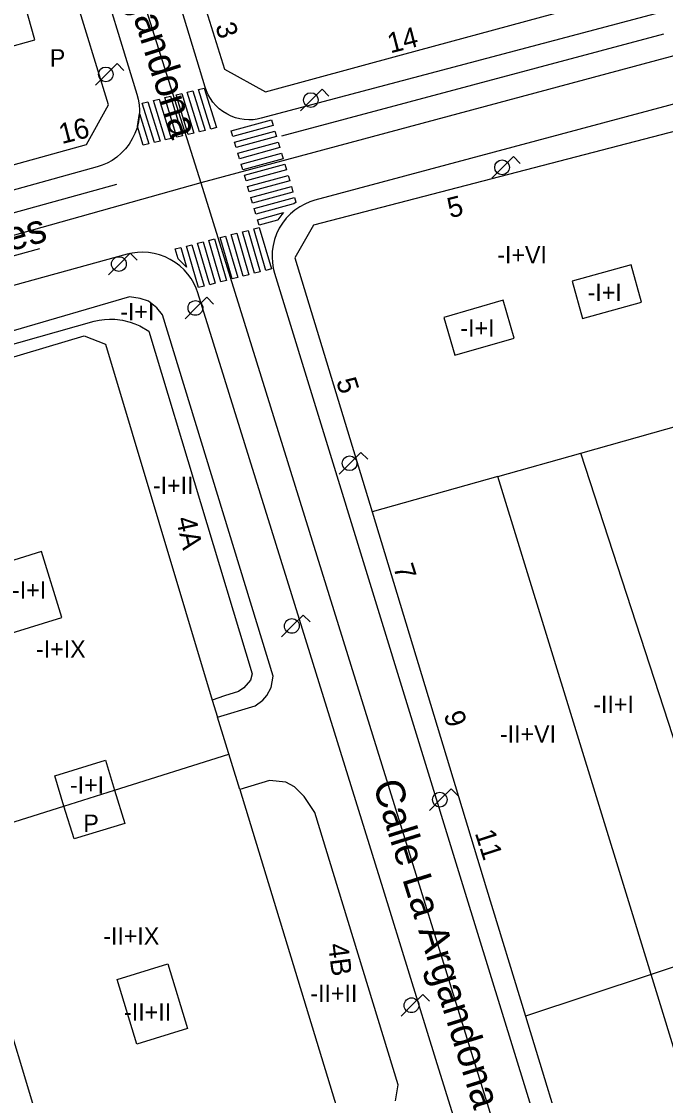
# Model space of a CAD drawing. Extents: x 282771 to 285132, y 4823109 to 4825496.
# Drawn here: x 284723.9 to 284779.6, y 4823777.7 to 4823870.5 of the extents above; entities that cross this region are included whole.
import ezdxf

# ---------------------------------------------------------------- set-up
doc = ezdxf.new("R2010")
doc.units = 0
for name, color, linetype in [('ACERA-BORDILLO', 7, 'Continuous'), ('CALLE-EJE', 7, 'Continuous'), ('CALLE-TEXTO', 7, 'Continuous'), ('EDIFICIO', 7, 'Continuous'), ('FAROLA', 7, 'Continuous'), ('INTERIOR-EDIFICIO', 7, 'Continuous'), ('MEDIANERA', 7, 'Continuous'), ('NUM-LOCAL', 7, 'Continuous'), ('NUM-PORTAL', 7, 'Continuous'), ('PASO-PEATONES', 7, 'Continuous'), ('SENAL-VIARIA', 7, 'Continuous'), ('TXT-ALTURA-EDIFICIO', 7, 'Continuous')]:
    doc.layers.add(name, color=color, linetype=linetype)

msp = doc.modelspace()

# ---------------------------------------------------------------- linework, layer by layer
at = {"layer": 'ACERA-BORDILLO'}
for points in [[(284723.536, 4823892.064), (284723.993, 4823891.843), (284724.426, 4823891.576), (284724.827, 4823891.269), (284725.191, 4823890.927), (284725.515, 4823890.556), (284725.796, 4823890.162), (284726.032, 4823889.754), (284726.223, 4823889.338), (284726.372, 4823888.92), (284733.921, 4823864.224), (284734.035, 4823863.782)], [(284794.402, 4823875.358), (284744.671, 4823862.142), (284744.326, 4823862.067), (284743.965, 4823862.021), (284743.59, 4823862.009), (284743.207, 4823862.032), (284742.82, 4823862.094), (284742.436, 4823862.195), (284742.06, 4823862.335), (284741.698, 4823862.513), (284741.356, 4823862.727), (284741.039, 4823862.973), (284740.751, 4823863.246), (284740.494, 4823863.542), (284740.273, 4823863.855), (284740.086, 4823864.18), (284739.934, 4823864.512), (284739.817, 4823864.845), (284732.087, 4823890.276)], [(284734.035, 4823863.782), (284734.109, 4823863.316), (284734.139, 4823862.831), (284734.121, 4823862.333), (284734.052, 4823861.828), (284733.929, 4823861.325), (284733.752, 4823860.832), (284733.524, 4823860.357), (284733.246, 4823859.909), (284732.925, 4823859.496), (284732.567, 4823859.121), (284732.179, 4823858.791), (284731.768, 4823858.508), (284731.342, 4823858.273), (284730.91, 4823858.086), (284730.476, 4823857.944), (284687.756, 4823846.091)], [(284781.91, 4823863.786), (284749.307, 4823855.052), (284748.87, 4823854.913), (284748.433, 4823854.728), (284748.003, 4823854.495), (284747.588, 4823854.213), (284747.195, 4823853.883), (284746.832, 4823853.508), (284746.507, 4823853.092), (284746.226, 4823852.642), (284745.994, 4823852.165), (284745.815, 4823851.669), (284745.69, 4823851.162), (284745.619, 4823850.654), (284745.601, 4823850.152), (284745.632, 4823849.664), (284745.707, 4823849.195), (284745.822, 4823848.751), (284762.196, 4823795.554), (284779.345, 4823739.848)], [(284772.695, 4823739.311), (284759.766, 4823780.803), (284755.196, 4823795.554), (284747.316, 4823820.964), (284739.184, 4823847.053), (284739.034, 4823847.468), (284738.841, 4823847.881), (284738.605, 4823848.286), (284738.325, 4823848.676), (284738.002, 4823849.043), (284737.639, 4823849.383), (284737.24, 4823849.687), (284736.81, 4823849.951), (284736.356, 4823850.171), (284735.884, 4823850.343), (284735.403, 4823850.465), (284734.919, 4823850.539), (284734.44, 4823850.565), (284733.971, 4823850.545), (284733.52, 4823850.485), (284733.089, 4823850.387), (284714.536, 4823845.304)]]:
    msp.add_lwpolyline(points, dxfattribs=at)
at = {"layer": 'CALLE-EJE'}
for points in [[(284726.677, 4823896.984), (284739.437, 4823856.554)], [(284787.437, 4823869.445), (284739.437, 4823856.554)], [(284739.437, 4823856.554), (284691.932, 4823843.222)], [(284739.437, 4823856.554), (284778.906, 4823729.732)]]:
    msp.add_lwpolyline(points, dxfattribs=at)
at = {"layer": 'EDIFICIO'}
for points in [[(284736.007, 4823894.904), (284733.747, 4823891.354), (284739.057, 4823874.244), (284741.507, 4823866.374), (284745.037, 4823864.434), (284756.787, 4823867.624), (284768.917, 4823870.904), (284786.407, 4823875.635), (284792.317, 4823877.245), (284794.497, 4823880.165), (284791.727, 4823890.535), (284788.967, 4823900.875), (284787.017, 4823908.215), (284770.137, 4823903.805), (284762.487, 4823901.815), (284747.427, 4823897.885), (284736.007, 4823894.904)], [(284692.014, 4823883.077), (284701.702, 4823852.184), (284707.817, 4823853.854), (284717.237, 4823856.464), (284723.227, 4823858.124), (284729.577, 4823859.874), (284731.457, 4823863.304), (284728.447, 4823873.174), (284723.747, 4823888.594), (284720.097, 4823890.544), (284708.437, 4823887.444), (284699.737, 4823885.134), (284692.014, 4823883.077)], [(284764.156, 4823795.554), (284767.516, 4823784.534), (284775.526, 4823758.273), (284775.546, 4823758.173), (284780.716, 4823741.353), (284781.416, 4823740.443), (284783.426, 4823739.573), (284792.626, 4823742.653), (284810.236, 4823748.194), (284818.746, 4823750.874), (284819.406, 4823752.204), (284813.846, 4823769.864), (284809.446, 4823783.324), (284805.466, 4823795.494), (284805.447, 4823795.554), (284802.406, 4823805.214), (284800.256, 4823812.064), (284791.877, 4823838.724), (284785.287, 4823859.705), (284782.127, 4823861.454), (284749.177, 4823852.914), (284747.577, 4823850.074), (284754.256, 4823828.124), (284764.156, 4823795.554)], [(284756.276, 4823777.223), (284756.496, 4823778.593), (284751.316, 4823795.553), (284749.296, 4823802.154), (284748.386, 4823803.514), (284747.556, 4823804.364), (284746.796, 4823804.774), (284745.396, 4823804.914), (284742.816, 4823804.143), (284740.896, 4823810.374), (284744.136, 4823811.374), (284744.806, 4823811.854), (284745.156, 4823812.244), (284745.526, 4823812.934), (284745.696, 4823813.914), (284736.146, 4823845.144), (284735.636, 4823845.764), (284734.916, 4823846.324), (284734.217, 4823846.554), (284733.287, 4823846.714), (284703.086, 4823837.903)]]:
    msp.add_lwpolyline(points, dxfattribs=at)
at = {"layer": 'FAROLA'}
for p, q in [((284732.212, 4823866.866), (284731.272, 4823865.936)), ((284732.802, 4823866.276), (284732.212, 4823866.866)), ((284731.272, 4823865.936), (284730.342, 4823864.996)), ((284749.936, 4823864.645), (284748.996, 4823863.715)), ((284750.526, 4823864.055), (284749.936, 4823864.645)), ((284748.996, 4823863.715), (284748.066, 4823862.775)), ((284766.474, 4823858.831), (284765.534, 4823857.901)), ((284767.064, 4823858.241), (284766.474, 4823858.831)), ((284765.534, 4823857.901), (284764.604, 4823856.961)), ((284733.342, 4823850.474), (284732.402, 4823849.544)), ((284733.932, 4823849.884), (284733.342, 4823850.474)), ((284732.402, 4823849.544), (284731.472, 4823848.604)), ((284739.96, 4823846.681), (284739.02, 4823845.751)), ((284740.55, 4823846.091), (284739.96, 4823846.681)), ((284739.02, 4823845.751), (284738.09, 4823844.811)), ((284753.283, 4823833.257), (284752.343, 4823832.327)), ((284753.873, 4823832.667), (284753.283, 4823833.257)), ((284752.343, 4823832.327), (284751.413, 4823831.387)), ((284748.295, 4823819.198), (284747.355, 4823818.268)), ((284748.885, 4823818.608), (284748.295, 4823819.198)), ((284747.355, 4823818.268), (284746.425, 4823817.328)), ((284761.09, 4823804.183), (284760.15, 4823803.253)), ((284761.68, 4823803.593), (284761.09, 4823804.183)), ((284760.15, 4823803.253), (284759.22, 4823802.313)), ((284758.639, 4823786.417), (284757.699, 4823785.487)), ((284759.229, 4823785.827), (284758.639, 4823786.417)), ((284757.699, 4823785.487), (284756.769, 4823784.547))]:
    msp.add_line(p, q, dxfattribs=at)
for centre in [(284731.232, 4823865.936), (284748.956, 4823863.715), (284765.494, 4823857.901), (284752.303, 4823832.327), (284760.11, 4823803.253)]:
    msp.add_circle(centre, 0.638, dxfattribs=at)
for centre, major_axis in [((284732.362, 4823849.544), (0.357, 0.528)), ((284738.98, 4823845.751), (0.359, 0.527)), ((284747.315, 4823818.268), (0.359, 0.527)), ((284757.659, 4823785.487), (0.359, 0.527))]:
    msp.add_ellipse(centre, major_axis=major_axis, ratio=0.999978, dxfattribs=at)
at = {"layer": 'INTERIOR-EDIFICIO'}
for points in [[(284722.417, 4823868.174), (284725.087, 4823868.934), (284724.247, 4823871.904), (284720.887, 4823870.904)], [(284771.547, 4823848.054), (284772.447, 4823844.834), (284777.547, 4823846.254), (284776.647, 4823849.474), (284771.547, 4823848.054)], [(284760.447, 4823844.934), (284761.397, 4823841.664), (284766.547, 4823843.144), (284765.597, 4823846.414), (284760.447, 4823844.934)], [(284776.096, 4823795.554), (284765.136, 4823831.184), (284772.306, 4823833.204), (284780.976, 4823835.654), (284789.346, 4823808.774), (284785.891, 4823807.743), (284788.069, 4823800.805), (284786.326, 4823800.274), (284787.776, 4823795.554), (284789.366, 4823790.385), (284794.647, 4823792.061), (284798.384, 4823779.839), (284798.954, 4823780.019), (284801.472, 4823772.314)], [(284721.316, 4823823.353), (284723.046, 4823817.653), (284727.426, 4823818.993), (284725.686, 4823824.694), (284721.316, 4823823.353)], [(284726.826, 4823805.313), (284731.196, 4823806.663), (284731.986, 4823804.063), (284732.876, 4823801.203), (284728.496, 4823799.853), (284727.616, 4823802.693), (284726.826, 4823805.313)], [(284786.592, 4823761.445), (284778.376, 4823788.144), (284776.096, 4823795.554)], [(284736.596, 4823789.053), (284738.306, 4823783.473), (284733.906, 4823782.123), (284732.206, 4823787.703), (284736.596, 4823789.053)]]:
    msp.add_lwpolyline(points, dxfattribs=at)
at = {"layer": 'MEDIANERA'}
for p, q in [((284781.056, 4823806.294), (284772.306, 4823833.204)), ((284765.136, 4823831.184), (284754.256, 4823828.124)), ((284740.436, 4823811.864), (284740.896, 4823810.374)), ((284742.816, 4823804.143), (284752.016, 4823774.003)), ((284718.846, 4823796.833), (284727.746, 4823767.733))]:
    msp.add_line(p, q, dxfattribs=at)
for points in [[(284707.596, 4823838.203), (284730.226, 4823844.614), (284730.656, 4823844.704), (284731.106, 4823844.764), (284731.556, 4823844.784), (284732.006, 4823844.774), (284732.676, 4823844.684), (284733.326, 4823844.534), (284733.756, 4823844.384), (284734.166, 4823844.204), (284734.946, 4823843.754), (284743.896, 4823814.134), (284743.736, 4823813.584), (284743.176, 4823812.904), (284742.706, 4823812.614), (284741.496, 4823812.214), (284740.436, 4823811.864)], [(284721.416, 4823839.644), (284722.506, 4823841.284), (284729.356, 4823843.334), (284731.206, 4823842.614), (284740.436, 4823811.864)], [(284717.976, 4823799.673), (284727.616, 4823802.693), (284731.986, 4823804.063), (284741.876, 4823807.184)], [(284786.306, 4823790.774), (284778.376, 4823788.144), (284767.516, 4823784.534)]]:
    msp.add_lwpolyline(points, dxfattribs=at)
at = {"layer": 'PASO-PEATONES'}
for points in [[(284738.279, 4823864.392), (284738.766, 4823864.508), (284739.816, 4823861.099), (284739.329, 4823860.983)], [(284739.253, 4823864.625), (284739.74, 4823864.741), (284740.791, 4823861.332), (284740.304, 4823861.216)], [(284734.38, 4823863.459), (284734.868, 4823863.576), (284735.918, 4823860.166), (284735.431, 4823860.05)], [(284735.355, 4823863.692), (284735.842, 4823863.809), (284736.893, 4823860.4), (284736.405, 4823860.283)], [(284736.33, 4823863.925), (284736.817, 4823864.042), (284737.867, 4823860.633), (284737.38, 4823860.516)], [(284737.304, 4823864.159), (284737.791, 4823864.275), (284738.842, 4823860.866), (284738.355, 4823860.749)], [(284733.959, 4823861.43), (284734.136, 4823862.556), (284734.944, 4823859.933), (284734.456, 4823859.817)], [(284742.066, 4823861.049), (284745.558, 4823862.001), (284745.701, 4823861.522), (284742.209, 4823860.57)], [(284742.352, 4823860.09), (284745.844, 4823861.043), (284745.987, 4823860.563), (284742.495, 4823859.611)], [(284742.638, 4823859.132), (284746.13, 4823860.084), (284746.272, 4823859.605), (284742.781, 4823858.652)], [(284742.924, 4823858.173), (284746.415, 4823859.125), (284746.558, 4823858.646), (284743.066, 4823857.694)], [(284743.209, 4823857.214), (284746.701, 4823858.167), (284746.844, 4823857.688), (284743.352, 4823856.735)], [(284743.495, 4823856.256), (284746.987, 4823857.208), (284747.13, 4823856.729), (284743.638, 4823855.777)], [(284743.781, 4823855.297), (284747.273, 4823856.25), (284747.415, 4823855.77), (284743.924, 4823854.818)], [(284744.067, 4823854.339), (284747.558, 4823855.291), (284747.674, 4823854.902), (284747.681, 4823854.88), (284747.499, 4823854.757), (284747.264, 4823854.693), (284744.209, 4823853.859)], [(284744.352, 4823853.38), (284746.608, 4823853.995), (284746.454, 4823853.837), (284746.097, 4823853.38), (284746.065, 4823853.329), (284744.495, 4823852.901)], [(284743.045, 4823852.333), (284743.53, 4823852.457), (284744.573, 4823848.872), (284744.089, 4823848.748)], [(284744.015, 4823852.581), (284744.5, 4823852.705), (284745.543, 4823849.12), (284745.058, 4823848.996)], [(284739.168, 4823851.342), (284739.653, 4823851.466), (284740.696, 4823847.881), (284740.211, 4823847.757)], [(284740.137, 4823851.59), (284740.622, 4823851.714), (284741.665, 4823848.129), (284741.18, 4823848.005)], [(284741.107, 4823851.838), (284741.591, 4823851.962), (284742.635, 4823848.377), (284742.15, 4823848.253)], [(284742.076, 4823852.086), (284742.561, 4823852.21), (284743.604, 4823848.625), (284743.119, 4823848.501)], [(284737.229, 4823850.847), (284737.714, 4823850.971), (284738.205, 4823849.284), (284737.479, 4823849.988)], [(284738.199, 4823851.095), (284738.683, 4823851.219), (284739.726, 4823847.634), (284739.242, 4823847.51)]]:
    msp.add_lwpolyline(points, close=True, dxfattribs=at)
at = {"layer": 'SENAL-VIARIA'}
for p, q in [((284746.456, 4823860.626), (284779.474, 4823869.442)), ((284697.311, 4823846.814), (284732.178, 4823856.447)), ((284698.267, 4823843.355), (284725.53, 4823850.887))]:
    msp.add_line(p, q, dxfattribs=at)

# ---------------------------------------------------------------- texts
at = {"layer": 'CALLE-TEXTO'}
for s, rotation, p in [('Calle La Argandona', 287.51544, (284728.074, 4823888.404)), ('Calle Mieres', 15.67662, (284708.414, 4823846.549)), ('Calle La Argandona', 287.287, (284754.305, 4823804.573))]:
    msp.add_text(s, height=2.5, rotation=rotation, dxfattribs=at).set_placement(p)
at = {"layer": 'NUM-LOCAL'}
for s, rotation, p in [('3', 287.50939, (284740.676, 4823870.131)), ('16', 14.33064, (284727.428, 4823859.906)), ('5', 14.33064, (284761.005, 4823853.494)), ('4A', 282.52819, (284737.287, 4823827.538)), ('4B', 277.37315, (284750.433, 4823790.749))]:
    msp.add_text(s, height=1.75, rotation=rotation, dxfattribs=at).set_placement(p)
at = {"layer": 'NUM-PORTAL'}
for s, rotation, p in [('14', 14.33064, (284755.834, 4823867.745)), ('5', 287.4794, (284751.126, 4823839.434)), ('7', 287.4794, (284756.07, 4823823.344)), ('9', 287.4794, (284760.428, 4823810.619)), ('11', 287.8194, (284763.121, 4823800.371))]:
    msp.add_text(s, height=1.75, rotation=rotation, dxfattribs=at).set_placement(p)
at = {"layer": 'TXT-ALTURA-EDIFICIO'}
for s, p in [('P', (284726.391, 4823866.614)), ('-I+VI', (284765.075, 4823849.594)), ('-I+I', (284772.883, 4823846.344)), ('-I+I', (284732.473, 4823844.684)), ('-I+I', (284761.883, 4823843.264)), ('-I+II', (284735.303, 4823829.664)), ('-I+I', (284723.123, 4823820.623)), ('-I+IX', (284725.197, 4823815.523)), ('-II+I', (284773.372, 4823810.744)), ('-II+VI', (284765.304, 4823808.184)), ('-I+I', (284728.133, 4823803.783)), ('P', (284729.29, 4823800.463)), ('-II+IX', (284731.006, 4823790.723)), ('-II+II', (284748.912, 4823785.773)), ('-II+II', (284732.812, 4823784.143))]:
    msp.add_text(s, height=1.5, rotation=0.0006, dxfattribs=at).set_placement(p)

doc.saveas('drawing.dxf')
